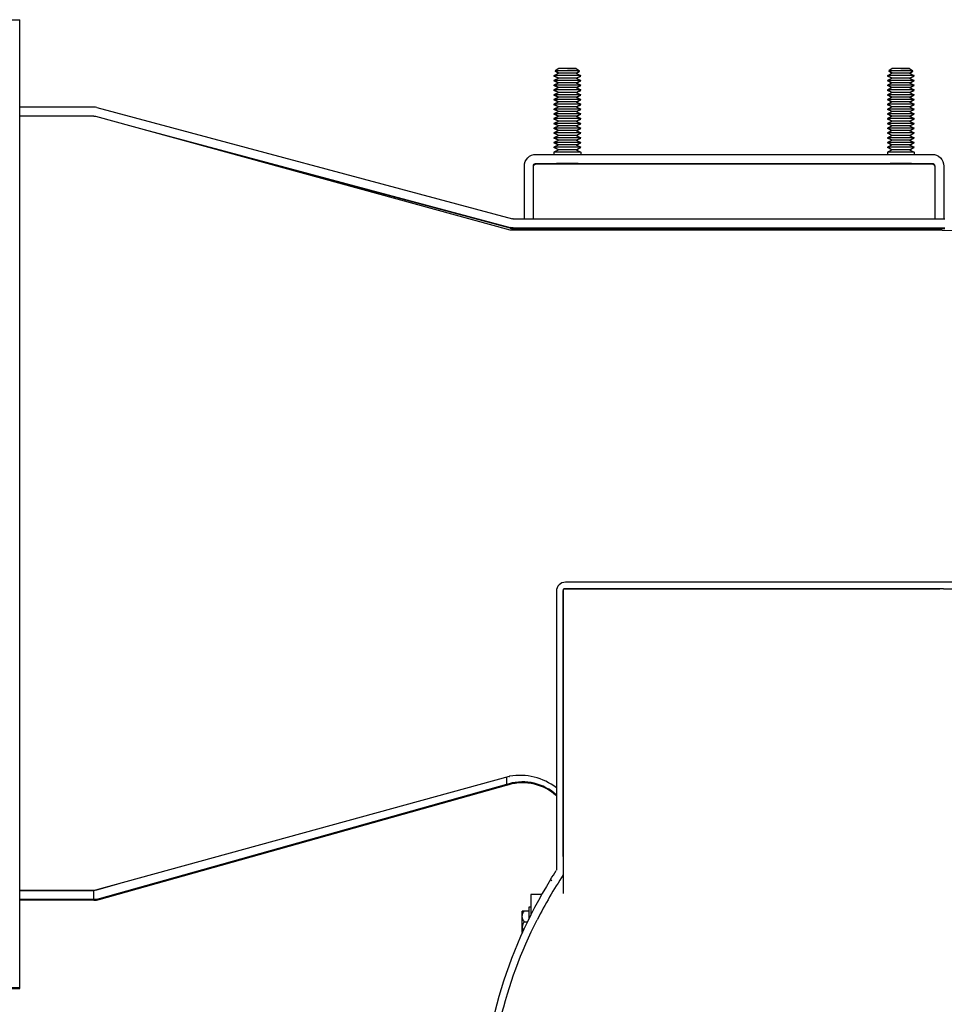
# Model space of a CAD drawing. Extents: x 1 to 669, y 0 to 417.
# Tile 284 of 297: x 581 to 592, y 257 to 269. Entities that reach past the tile are written whole.
import ezdxf

# ---------------------------------------------------------------- set-up
doc = ezdxf.new("R2010")
doc.units = 0
doc.header["$LTSCALE"] = 12
doc.header["$MEASUREMENT"] = 0
doc.layers.add('FGR-Removed', color=7, linetype='CONTINUOUS')
doc.layers.add('X', color=1, linetype='CONTINUOUS')

msp = doc.modelspace()

# ---------------------------------------------------------------- linework, layer by layer
at = {"layer": 'FGR-Removed', "color": 1}
for p, q in [((592.14076, 261.93195), (593.3903, 261.93195)), ((587.72053, 258.82945), (587.72053, 258.38772))]:
    msp.add_line(p, q, dxfattribs=at)
msp.add_arc((592.12503, 255.69153), 5.281, 146.514735, 153.055408, dxfattribs=at)
at = {"layer": 'X'}
for p, q in [((581.26819, 268.54545), (581.40269, 268.54545)), ((581.40269, 257.29545), (581.40269, 268.54545)), ((587.6682, 267.92258), (587.61219, 267.89482)), ((587.6682, 267.97809), (587.62691, 267.95034)), ((587.6682, 267.92258), (587.62691, 267.95034)), ((587.62994, 267.9483), (587.62691, 267.94627)), ((587.66472, 267.92085), (587.62691, 267.94627)), ((587.76819, 267.97886), (587.66879, 267.9781)), ((587.76819, 267.97886), (587.8676, 267.9781)), ((587.86819, 267.97809), (587.90947, 267.95034)), ((587.86819, 267.92258), (587.90947, 267.95034)), ((587.86819, 267.92258), (587.92419, 267.89482)), ((587.87167, 267.92085), (587.90947, 267.94627)), ((587.90645, 267.9483), (587.90947, 267.94627)), ((591.5432, 267.92258), (591.48719, 267.89482)), ((591.5432, 267.97809), (591.50191, 267.95034)), ((591.5432, 267.92258), (591.50191, 267.95034)), ((591.50494, 267.9483), (591.50191, 267.94627)), ((591.53972, 267.92085), (591.50191, 267.94627)), ((591.64319, 267.97886), (591.54379, 267.9781)), ((591.64319, 267.97886), (591.7426, 267.9781)), ((591.74319, 267.97809), (591.78447, 267.95034)), ((591.74319, 267.92258), (591.78447, 267.95034)), ((591.74319, 267.92258), (591.79919, 267.89482)), ((591.74667, 267.92085), (591.78447, 267.94627)), ((591.78145, 267.9483), (591.78447, 267.94627)), ((587.6682, 267.86707), (587.61219, 267.89482)), ((587.6163, 267.89279), (587.61219, 267.89076)), ((587.66409, 267.86503), (587.61219, 267.89076)), ((587.6682, 267.86707), (587.61219, 267.83931)), ((587.6682, 267.81155), (587.61219, 267.83931)), ((587.6163, 267.83728), (587.61219, 267.83524)), ((587.66409, 267.80952), (587.61219, 267.83524)), ((587.6682, 267.81155), (587.61219, 267.7838)), ((587.86819, 267.86707), (587.92419, 267.89482)), ((587.86819, 267.86707), (587.92419, 267.83931)), ((587.86819, 267.81155), (587.92419, 267.83931)), ((587.86819, 267.81155), (587.92419, 267.7838)), ((587.87229, 267.86503), (587.92419, 267.89076)), ((587.87229, 267.80952), (587.92419, 267.83524)), ((587.92009, 267.89279), (587.92419, 267.89076)), ((587.92009, 267.83728), (587.92419, 267.83524)), ((591.5432, 267.86707), (591.48719, 267.89482)), ((591.4913, 267.89279), (591.48719, 267.89076)), ((591.53909, 267.86503), (591.48719, 267.89076)), ((591.5432, 267.86707), (591.48719, 267.83931)), ((591.5432, 267.81155), (591.48719, 267.83931)), ((591.4913, 267.83728), (591.48719, 267.83524)), ((591.53909, 267.80952), (591.48719, 267.83524)), ((591.5432, 267.81155), (591.48719, 267.7838)), ((591.74319, 267.86707), (591.79919, 267.89482)), ((591.74319, 267.86707), (591.79919, 267.83931)), ((591.74319, 267.81155), (591.79919, 267.83931)), ((591.74319, 267.81155), (591.79919, 267.7838)), ((591.74729, 267.86503), (591.79919, 267.89076)), ((591.74729, 267.80952), (591.79919, 267.83524)), ((591.79509, 267.89279), (591.79919, 267.89076)), ((591.79509, 267.83728), (591.79919, 267.83524)), ((587.6682, 267.75604), (587.61219, 267.7838)), ((587.6163, 267.78176), (587.61219, 267.77973)), ((587.66409, 267.75401), (587.61219, 267.77973)), ((587.6682, 267.75604), (587.61219, 267.72829)), ((587.6682, 267.70053), (587.61219, 267.72829)), ((587.6163, 267.72625), (587.61219, 267.72422)), ((587.66409, 267.69849), (587.61219, 267.72422)), ((587.6682, 267.70053), (587.61219, 267.67277)), ((587.86819, 267.75604), (587.92419, 267.7838)), ((587.86819, 267.75604), (587.92419, 267.72829)), ((587.86819, 267.70053), (587.92419, 267.72829)), ((587.86819, 267.70053), (587.92419, 267.67277)), ((587.87229, 267.75401), (587.92419, 267.77973)), ((587.87229, 267.69849), (587.92419, 267.72422)), ((587.92009, 267.78176), (587.92419, 267.77973)), ((587.92009, 267.72625), (587.92419, 267.72422)), ((591.5432, 267.75604), (591.48719, 267.7838)), ((591.4913, 267.78176), (591.48719, 267.77973)), ((591.53909, 267.75401), (591.48719, 267.77973)), ((591.5432, 267.75604), (591.48719, 267.72829)), ((591.5432, 267.70053), (591.48719, 267.72829)), ((591.4913, 267.72625), (591.48719, 267.72422)), ((591.53909, 267.69849), (591.48719, 267.72422)), ((591.5432, 267.70053), (591.48719, 267.67277)), ((591.74319, 267.75604), (591.79919, 267.7838)), ((591.74319, 267.75604), (591.79919, 267.72829)), ((591.74319, 267.70053), (591.79919, 267.72829)), ((591.74319, 267.70053), (591.79919, 267.67277)), ((591.74729, 267.75401), (591.79919, 267.77973)), ((591.74729, 267.69849), (591.79919, 267.72422)), ((591.79509, 267.78176), (591.79919, 267.77973)), ((591.79509, 267.72625), (591.79919, 267.72422)), ((587.6682, 267.64502), (587.61219, 267.67277)), ((587.6163, 267.67074), (587.61219, 267.6687)), ((587.66409, 267.64298), (587.61219, 267.6687)), ((587.6682, 267.64502), (587.61219, 267.61726)), ((587.6682, 267.5895), (587.61219, 267.61726)), ((587.6163, 267.61523), (587.61219, 267.61319)), ((587.66409, 267.58747), (587.61219, 267.61319)), ((587.6682, 267.5895), (587.61219, 267.56175)), ((587.86819, 267.64502), (587.92419, 267.67277)), ((587.86819, 267.64502), (587.92419, 267.61726)), ((587.86819, 267.5895), (587.92419, 267.61726)), ((587.86819, 267.5895), (587.92419, 267.56175)), ((587.87229, 267.64298), (587.92419, 267.6687)), ((587.87229, 267.58747), (587.92419, 267.61319)), ((587.92009, 267.67074), (587.92419, 267.6687)), ((587.92009, 267.61523), (587.92419, 267.61319)), ((591.5432, 267.64502), (591.48719, 267.67277)), ((591.4913, 267.67074), (591.48719, 267.6687)), ((591.53909, 267.64298), (591.48719, 267.6687)), ((591.5432, 267.64502), (591.48719, 267.61726)), ((591.5432, 267.5895), (591.48719, 267.61726)), ((591.4913, 267.61523), (591.48719, 267.61319)), ((591.53909, 267.58747), (591.48719, 267.61319)), ((591.5432, 267.5895), (591.48719, 267.56175)), ((591.74319, 267.64502), (591.79919, 267.67277)), ((591.74319, 267.64502), (591.79919, 267.61726)), ((591.74319, 267.5895), (591.79919, 267.61726)), ((591.74319, 267.5895), (591.79919, 267.56175)), ((591.74729, 267.64298), (591.79919, 267.6687)), ((591.74729, 267.58747), (591.79919, 267.61319)), ((591.79509, 267.67074), (591.79919, 267.6687)), ((591.79509, 267.61523), (591.79919, 267.61319)), ((582.26408, 267.52963), (581.40269, 267.52963)), ((582.29924, 267.525), (587.12963, 266.23027)), ((587.6682, 267.53399), (587.61219, 267.56175)), ((587.6163, 267.55971), (587.61219, 267.55768)), ((587.66409, 267.53196), (587.61219, 267.55768)), ((587.6682, 267.53399), (587.61219, 267.50623)), ((587.6682, 267.47848), (587.61219, 267.50623)), ((587.6163, 267.5042), (587.61219, 267.50217)), ((587.66409, 267.47644), (587.61219, 267.50217)), ((587.6682, 267.47848), (587.61219, 267.45072)), ((587.86819, 267.53399), (587.92419, 267.56175)), ((587.86819, 267.53399), (587.92419, 267.50623)), ((587.86819, 267.47848), (587.92419, 267.50623)), ((587.86819, 267.47848), (587.92419, 267.45072)), ((587.87229, 267.53196), (587.92419, 267.55768)), ((587.87229, 267.47644), (587.92419, 267.50217)), ((587.92009, 267.55971), (587.92419, 267.55768)), ((587.92009, 267.5042), (587.92419, 267.50217)), ((591.5432, 267.53399), (591.48719, 267.56175)), ((591.4913, 267.55971), (591.48719, 267.55768)), ((591.53909, 267.53196), (591.48719, 267.55768)), ((591.5432, 267.53399), (591.48719, 267.50623)), ((591.5432, 267.47848), (591.48719, 267.50623)), ((591.4913, 267.5042), (591.48719, 267.50217)), ((591.53909, 267.47644), (591.48719, 267.50217)), ((591.5432, 267.47848), (591.48719, 267.45072)), ((591.74319, 267.53399), (591.79919, 267.56175)), ((591.74319, 267.53399), (591.79919, 267.50623)), ((591.74319, 267.47848), (591.79919, 267.50623)), ((591.74319, 267.47848), (591.79919, 267.45072)), ((591.74729, 267.53196), (591.79919, 267.55768)), ((591.74729, 267.47644), (591.79919, 267.50217)), ((591.79509, 267.55971), (591.79919, 267.55768)), ((591.79509, 267.5042), (591.79919, 267.50217)), ((582.26408, 267.42503), (581.40269, 267.42503)), ((582.26491, 267.42502), (581.40269, 267.42502)), ((582.28556, 267.42412), (587.09799, 266.10224)), ((587.6682, 267.42296), (587.61219, 267.45072)), ((587.6163, 267.44869), (587.61219, 267.44665)), ((587.66409, 267.42093), (587.61219, 267.44665)), ((587.6682, 267.42296), (587.61219, 267.39521)), ((587.6682, 267.36745), (587.61219, 267.39521)), ((587.6163, 267.39317), (587.61219, 267.39114)), ((587.66409, 267.36542), (587.61219, 267.39114)), ((587.6682, 267.36745), (587.61219, 267.3397)), ((587.86819, 267.42296), (587.92419, 267.45072)), ((587.86819, 267.42296), (587.92419, 267.39521)), ((587.86819, 267.36745), (587.92419, 267.39521)), ((587.86819, 267.36745), (587.92419, 267.3397)), ((587.87229, 267.42093), (587.92419, 267.44665)), ((587.87229, 267.36542), (587.92419, 267.39114)), ((587.92009, 267.44869), (587.92419, 267.44665)), ((587.92009, 267.39317), (587.92419, 267.39114)), ((591.5432, 267.42296), (591.48719, 267.45072)), ((591.4913, 267.44869), (591.48719, 267.44665)), ((591.53909, 267.42093), (591.48719, 267.44665)), ((591.5432, 267.42296), (591.48719, 267.39521)), ((591.5432, 267.36745), (591.48719, 267.39521)), ((591.4913, 267.39317), (591.48719, 267.39114)), ((591.53909, 267.36542), (591.48719, 267.39114)), ((591.5432, 267.36745), (591.48719, 267.3397)), ((591.74319, 267.42296), (591.79919, 267.45072)), ((591.74319, 267.42296), (591.79919, 267.39521)), ((591.74319, 267.36745), (591.79919, 267.39521)), ((591.74319, 267.36745), (591.79919, 267.3397)), ((591.74729, 267.42093), (591.79919, 267.44665)), ((591.74729, 267.36542), (591.79919, 267.39114)), ((591.79509, 267.44869), (591.79919, 267.44665)), ((591.79509, 267.39317), (591.79919, 267.39114)), ((582.84998, 267.26909), (587.10256, 266.12924)), ((587.6682, 267.31194), (587.61219, 267.33969)), ((587.6163, 267.33766), (587.61219, 267.33563)), ((587.66409, 267.3099), (587.61219, 267.33563)), ((587.6682, 267.31194), (587.61219, 267.28418)), ((587.6682, 267.25643), (587.61219, 267.28418)), ((587.6163, 267.28215), (587.61219, 267.28011)), ((587.66409, 267.25439), (587.61219, 267.28011)), ((587.6682, 267.25643), (587.61219, 267.22867)), ((587.86819, 267.31194), (587.92419, 267.33969)), ((587.86819, 267.31194), (587.92419, 267.28418)), ((587.86819, 267.25643), (587.92419, 267.28418)), ((587.86819, 267.25643), (587.92419, 267.22867)), ((587.87229, 267.3099), (587.92419, 267.33563)), ((587.87229, 267.25439), (587.92419, 267.28011)), ((587.92009, 267.33766), (587.92419, 267.33563)), ((587.92009, 267.28215), (587.92419, 267.28011)), ((591.5432, 267.31194), (591.48719, 267.33969)), ((591.4913, 267.33766), (591.48719, 267.33563)), ((591.53909, 267.3099), (591.48719, 267.33563)), ((591.5432, 267.31194), (591.48719, 267.28418)), ((591.5432, 267.25643), (591.48719, 267.28418)), ((591.4913, 267.28215), (591.48719, 267.28011)), ((591.53909, 267.25439), (591.48719, 267.28011)), ((591.5432, 267.25643), (591.48719, 267.22867)), ((591.74319, 267.31194), (591.79919, 267.33969)), ((591.74319, 267.31194), (591.79919, 267.28418)), ((591.74319, 267.25643), (591.79919, 267.28418)), ((591.74319, 267.25643), (591.79919, 267.22867)), ((591.74729, 267.3099), (591.79919, 267.33563)), ((591.74729, 267.25439), (591.79919, 267.28011)), ((591.79509, 267.33766), (591.79919, 267.33563)), ((591.79509, 267.28215), (591.79919, 267.28011)), ((587.6682, 267.20091), (587.61219, 267.22867)), ((587.6163, 267.22664), (587.61219, 267.2246)), ((587.66409, 267.19888), (587.61219, 267.2246)), ((587.6682, 267.20091), (587.61219, 267.17316)), ((587.6682, 267.1454), (587.61219, 267.17316)), ((587.6163, 267.17112), (587.61219, 267.16909)), ((587.66409, 267.14337), (587.61219, 267.16909)), ((587.6682, 267.1454), (587.61219, 267.11764)), ((587.86819, 267.20091), (587.92419, 267.22867)), ((587.86819, 267.20091), (587.92419, 267.17316)), ((587.86819, 267.1454), (587.92419, 267.17316)), ((587.86819, 267.1454), (587.92419, 267.11764)), ((587.87229, 267.19888), (587.92419, 267.2246)), ((587.87229, 267.14337), (587.92419, 267.16909)), ((587.92009, 267.22664), (587.92419, 267.2246)), ((587.92009, 267.17112), (587.92419, 267.16909)), ((591.5432, 267.20091), (591.48719, 267.22867)), ((591.4913, 267.22664), (591.48719, 267.2246)), ((591.53909, 267.19888), (591.48719, 267.2246)), ((591.5432, 267.20091), (591.48719, 267.17316)), ((591.5432, 267.1454), (591.48719, 267.17316)), ((591.4913, 267.17112), (591.48719, 267.16909)), ((591.53909, 267.14337), (591.48719, 267.16909)), ((591.5432, 267.1454), (591.48719, 267.11764)), ((591.74319, 267.20091), (591.79919, 267.22867)), ((591.74319, 267.20091), (591.79919, 267.17316)), ((591.74319, 267.1454), (591.79919, 267.17316)), ((591.74319, 267.1454), (591.79919, 267.11764)), ((591.74729, 267.19888), (591.79919, 267.2246)), ((591.74729, 267.14337), (591.79919, 267.16909)), ((591.79509, 267.22664), (591.79919, 267.2246)), ((591.79509, 267.17112), (591.79919, 267.16909)), ((587.6682, 267.08989), (587.61219, 267.11764)), ((587.6163, 267.11561), (587.61219, 267.11358)), ((587.66409, 267.08785), (587.61219, 267.11358)), ((587.6682, 267.08989), (587.61219, 267.06213)), ((587.6682, 267.03437), (587.61219, 267.06213)), ((587.6163, 267.0601), (587.61219, 267.05806)), ((587.66409, 267.03234), (587.61219, 267.05806)), ((587.6682, 267.03437), (587.61219, 267.00662)), ((587.61219, 267.00662), (587.61219, 266.98027)), ((587.86819, 267.08989), (587.92419, 267.11764)), ((587.86819, 267.08989), (587.92419, 267.06213)), ((587.86819, 267.03437), (587.92419, 267.06213)), ((587.86819, 267.03437), (587.92419, 267.00662)), ((587.87229, 267.08785), (587.92419, 267.11358)), ((587.87229, 267.03234), (587.92419, 267.05806)), ((587.92009, 267.11561), (587.92419, 267.11358)), ((587.92009, 267.0601), (587.92419, 267.05806)), ((587.92419, 267.00662), (587.92419, 266.98027)), ((591.5432, 267.08989), (591.48719, 267.11764)), ((591.4913, 267.11561), (591.48719, 267.11358)), ((591.53909, 267.08785), (591.48719, 267.11358)), ((591.5432, 267.08989), (591.48719, 267.06213)), ((591.5432, 267.03437), (591.48719, 267.06213)), ((591.4913, 267.0601), (591.48719, 267.05806)), ((591.53909, 267.03234), (591.48719, 267.05806)), ((591.5432, 267.03437), (591.48719, 267.00662)), ((591.48719, 267.00662), (591.48719, 266.98027)), ((591.74319, 267.08989), (591.79919, 267.11764)), ((591.74319, 267.08989), (591.79919, 267.06213)), ((591.74319, 267.03437), (591.79919, 267.06213)), ((591.74319, 267.03437), (591.79919, 267.00662)), ((591.74729, 267.08785), (591.79919, 267.11358)), ((591.74729, 267.03234), (591.79919, 267.05806)), ((591.79509, 267.11561), (591.79919, 267.11358)), ((591.79509, 267.0601), (591.79919, 267.05806)), ((591.79919, 267.00662), (591.79919, 266.98027)), ((587.10256, 266.12235), (583.96913, 266.96168)), ((587.40404, 266.98027), (592.00734, 266.98027)), ((587.26819, 266.23027), (587.26819, 266.84442)), ((587.37279, 266.23027), (587.37279, 266.84442)), ((587.40404, 266.87567), (592.00734, 266.87567)), ((587.40404, 266.86879), (592.00734, 266.86879)), ((592.03859, 266.84442), (592.03859, 266.23027)), ((592.14319, 266.84442), (592.14319, 266.23027)), ((587.13769, 266.22921), (592.15359, 266.22921)), ((587.26819, 266.23027), (587.26819, 266.22921)), ((587.26819, 266.23027), (587.37279, 266.23027)), ((587.37279, 266.23027), (587.37279, 266.22921)), ((592.03859, 266.23027), (592.14319, 266.23027)), ((592.03859, 266.23027), (592.03859, 266.22921)), ((592.14319, 266.23027), (592.14319, 266.22921)), ((592.12503, 266.09853), (587.10453, 266.09853)), ((587.13769, 266.12461), (592.15359, 266.12461)), ((587.13769, 266.11773), (592.15359, 266.11773)), ((597.78583, 262.00665), (587.74523, 262.00665)), ((587.64053, 261.90195), (587.64053, 258.66016)), ((587.71523, 261.90195), (587.71523, 258.81867)), ((587.72053, 261.92665), (587.72053, 258.82945)), ((592.09504, 261.92665), (587.72053, 261.92665)), ((592.14076, 261.93195), (587.74523, 261.93195)), ((587.09048, 259.74701), (582.2855, 258.42592)), ((587.06078, 259.73884), (587.06078, 259.65623)), ((587.09704, 259.75075), (587.09704, 259.75074)), ((587.06078, 259.65623), (582.3254, 258.32691)), ((582.3254, 258.31918), (587.06078, 259.64934)), ((587.08957, 259.66431), (587.06078, 259.65623)), ((587.06078, 259.64934), (587.08957, 259.65742)), ((587.57205, 258.55055), (587.58812, 258.54063)), ((587.57205, 258.55055), (587.58812, 258.54063)), ((581.40269, 258.42503), (582.26485, 258.42502)), ((581.40269, 258.42493), (582.26485, 258.42493)), ((582.26333, 258.42296), (581.40269, 258.42296)), ((582.26333, 258.31836), (582.26333, 258.42296)), ((582.26485, 258.42493), (582.26485, 258.42502)), ((582.55622, 258.50035), (582.29712, 258.42762)), ((582.26333, 258.31836), (581.40269, 258.31836)), ((582.26333, 258.31063), (581.40269, 258.31063)), ((587.34174, 258.37663), (587.34174, 258.13846)), ((587.46904, 258.37663), (587.34174, 258.37663)), ((587.32324, 258.1013), (587.32324, 258.23457)), ((587.32324, 258.23457), (587.34174, 258.23457)), ((587.24424, 258.12316), (587.24424, 258.18264)), ((587.24424, 257.99816), (587.24424, 258.12316)), ((587.27123, 258.18563), (587.32324, 258.18563)), ((587.24424, 257.93855), (587.24424, 257.99816)), ((587.27123, 258.06069), (587.30343, 258.06069)), ((587.24424, 257.9385), (587.24424, 257.93855)), ((587.24424, 257.93656), (587.24424, 257.9385)), ((587.24424, 257.93651), (587.24424, 257.93656)), ((581.26819, 257.29545), (581.40269, 257.29545)), ((581.26819, 257.28606), (581.40269, 257.28606)), ((581.40269, 257.28606), (581.40269, 257.29545))]:
    msp.add_line(p, q, dxfattribs=at)
for centre, major_axis, ratio, start_param, end_param in [((587.76819, 267.95034), (-0.14128, 0), 0.00083443, -1.57079633, 0.00124112), ((587.76819, 267.94627), (-0.14128, 0), 0.00083443, -0.29247667, 0.00124112), ((587.76819, 267.97809), (-0.1, 0), 0.00083443, -1.57079633, -0.00124112), ((587.76819, 267.92258), (-0.1, 0), 0.00083443, -1.57079633, -0.00168363), ((587.76819, 267.97809), (0.1, 0), 0.00083443, 0.00124112, 1.57079633), ((587.76819, 267.95034), (0.14128, 0), 0.00083443, -0.00124112, 1.57079633), ((587.76819, 267.92258), (0.1, 0), 0.00083443, 0.00168363, 1.57079633), ((587.76819, 267.94627), (0.14128, 0), 0.00083443, -0.00124112, 0.29247667), ((591.64319, 267.95034), (-0.14128, 0), 0.00083443, -1.57079633, 0.00124112), ((591.64319, 267.94627), (-0.14128, 0), 0.00083443, -0.29247667, 0.00124112), ((591.64319, 267.97809), (-0.1, 0), 0.00083443, -1.57079633, -0.00124112), ((591.64319, 267.92258), (-0.1, 0), 0.00083443, -1.57079633, -0.00168363), ((591.64319, 267.97809), (0.1, 0), 0.00083443, 0.00124112, 1.57079633), ((591.64319, 267.95034), (0.14128, 0), 0.00083443, -0.00124112, 1.57079633), ((591.64319, 267.92258), (0.1, 0), 0.00083443, 0.00168363, 1.57079633), ((591.64319, 267.94627), (0.14128, 0), 0.00083443, -0.00124112, 0.29247667), ((587.76819, 267.89482), (-0.156, 0), 0.00083443, -1.57079633, 0.00168363), ((587.76819, 267.83931), (-0.156, 0), 0.00083443, -1.57079633, 0.00168363), ((587.76819, 267.89076), (-0.156, 0), 0.00083443, -0.32414271, 0.00168363), ((587.76819, 267.83524), (-0.156, 0), 0.00083443, -0.32414271, 0.00168363), ((587.76819, 267.86707), (-0.1, 0), 0.00083443, -1.57079633, -0.00168363), ((587.76819, 267.81155), (-0.1, 0), 0.00083443, -1.57079633, -0.00168363), ((587.76819, 267.89482), (0.156, 0), 0.00083443, -0.00168363, 1.57079633), ((587.76819, 267.86707), (0.1, 0), 0.00083443, 0.00168363, 1.57079633), ((587.76819, 267.83931), (0.156, 0), 0.00083443, -0.00168363, 1.57079633), ((587.76819, 267.81155), (0.1, 0), 0.00083443, 0.00168363, 1.57079633), ((587.76819, 267.89076), (0.156, 0), 0.00083443, -0.00168363, 0.32414271), ((587.76819, 267.83524), (0.156, 0), 0.00083443, -0.00168363, 0.32414271), ((591.64319, 267.89482), (-0.156, 0), 0.00083443, -1.57079633, 0.00168363), ((591.64319, 267.83931), (-0.156, 0), 0.00083443, -1.57079633, 0.00168363), ((591.64319, 267.89076), (-0.156, 0), 0.00083443, -0.32414271, 0.00168363), ((591.64319, 267.83524), (-0.156, 0), 0.00083443, -0.32414271, 0.00168363), ((591.64319, 267.86707), (-0.1, 0), 0.00083443, -1.57079633, -0.00168363), ((591.64319, 267.81155), (-0.1, 0), 0.00083443, -1.57079633, -0.00168363), ((591.64319, 267.89482), (0.156, 0), 0.00083443, -0.00168363, 1.57079633), ((591.64319, 267.86707), (0.1, 0), 0.00083443, 0.00168363, 1.57079633), ((591.64319, 267.83931), (0.156, 0), 0.00083443, -0.00168363, 1.57079633), ((591.64319, 267.81155), (0.1, 0), 0.00083443, 0.00168363, 1.57079633), ((591.64319, 267.89076), (0.156, 0), 0.00083443, -0.00168363, 0.32414271), ((591.64319, 267.83524), (0.156, 0), 0.00083443, -0.00168363, 0.32414271), ((587.76819, 267.7838), (-0.156, 0), 0.00083443, -1.57079633, 0.00168363), ((587.76819, 267.72829), (-0.156, 0), 0.00083443, -1.57079633, 0.00168363), ((587.76819, 267.77973), (-0.156, 0), 0.00083443, -0.32414271, 0.00168363), ((587.76819, 267.72422), (-0.156, 0), 0.00083443, -0.32414271, 0.00168363), ((587.76819, 267.75604), (-0.1, 0), 0.00083443, -1.57079633, -0.00168363), ((587.76819, 267.70053), (-0.1, 0), 0.00083443, -1.57079633, -0.00168363), ((587.76819, 267.7838), (0.156, 0), 0.00083443, -0.00168363, 1.57079633), ((587.76819, 267.75604), (0.1, 0), 0.00083443, 0.00168363, 1.57079633), ((587.76819, 267.72829), (0.156, 0), 0.00083443, -0.00168363, 1.57079633), ((587.76819, 267.70053), (0.1, 0), 0.00083443, 0.00168363, 1.57079633), ((587.76819, 267.77973), (0.156, 0), 0.00083443, -0.00168363, 0.32414271), ((587.76819, 267.72422), (0.156, 0), 0.00083443, -0.00168363, 0.32414271), ((591.64319, 267.7838), (-0.156, 0), 0.00083443, -1.57079633, 0.00168363), ((591.64319, 267.72829), (-0.156, 0), 0.00083443, -1.57079633, 0.00168363), ((591.64319, 267.77973), (-0.156, 0), 0.00083443, -0.32414271, 0.00168363), ((591.64319, 267.72422), (-0.156, 0), 0.00083443, -0.32414271, 0.00168363), ((591.64319, 267.75604), (-0.1, 0), 0.00083443, -1.57079633, -0.00168363), ((591.64319, 267.70053), (-0.1, 0), 0.00083443, -1.57079633, -0.00168363), ((591.64319, 267.7838), (0.156, 0), 0.00083443, -0.00168363, 1.57079633), ((591.64319, 267.75604), (0.1, 0), 0.00083443, 0.00168363, 1.57079633), ((591.64319, 267.72829), (0.156, 0), 0.00083443, -0.00168363, 1.57079633), ((591.64319, 267.70053), (0.1, 0), 0.00083443, 0.00168363, 1.57079633), ((591.64319, 267.77973), (0.156, 0), 0.00083443, -0.00168363, 0.32414271), ((591.64319, 267.72422), (0.156, 0), 0.00083443, -0.00168363, 0.32414271), ((587.76819, 267.67277), (-0.156, 0), 0.00083443, -1.57079633, 0.00168363), ((587.76819, 267.61726), (-0.156, 0), 0.00083443, -1.57079633, 0.00168363), ((587.76819, 267.6687), (-0.156, 0), 0.00083443, -0.32414271, 0.00168363), ((587.76819, 267.61319), (-0.156, 0), 0.00083443, -0.32414271, 0.00168363), ((587.76819, 267.64502), (-0.1, 0), 0.00083443, -1.57079633, -0.00168363), ((587.76819, 267.5895), (-0.1, 0), 0.00083443, -1.57079633, -0.00168363), ((587.76819, 267.67277), (0.156, 0), 0.00083443, -0.00168363, 1.57079633), ((587.76819, 267.64502), (0.1, 0), 0.00083443, 0.00168363, 1.57079633), ((587.76819, 267.61726), (0.156, 0), 0.00083443, -0.00168363, 1.57079633), ((587.76819, 267.5895), (0.1, 0), 0.00083443, 0.00168363, 1.57079633), ((587.76819, 267.6687), (0.156, 0), 0.00083443, -0.00168363, 0.32414271), ((587.76819, 267.61319), (0.156, 0), 0.00083443, -0.00168363, 0.32414271), ((591.64319, 267.67277), (-0.156, 0), 0.00083443, -1.57079633, 0.00168363), ((591.64319, 267.61726), (-0.156, 0), 0.00083443, -1.57079633, 0.00168363), ((591.64319, 267.6687), (-0.156, 0), 0.00083443, -0.32414271, 0.00168363), ((591.64319, 267.61319), (-0.156, 0), 0.00083443, -0.32414271, 0.00168363), ((591.64319, 267.64502), (-0.1, 0), 0.00083443, -1.57079633, -0.00168363), ((591.64319, 267.5895), (-0.1, 0), 0.00083443, -1.57079633, -0.00168363), ((591.64319, 267.67277), (0.156, 0), 0.00083443, -0.00168363, 1.57079633), ((591.64319, 267.64502), (0.1, 0), 0.00083443, 0.00168363, 1.57079633), ((591.64319, 267.61726), (0.156, 0), 0.00083443, -0.00168363, 1.57079633), ((591.64319, 267.5895), (0.1, 0), 0.00083443, 0.00168363, 1.57079633), ((591.64319, 267.6687), (0.156, 0), 0.00083443, -0.00168363, 0.32414271), ((591.64319, 267.61319), (0.156, 0), 0.00083443, -0.00168363, 0.32414271), ((582.26819, 267.42502), (-0.11819, 0.01556), 0.87522595, -1.72006243, -1.42145779), ((587.76819, 267.56175), (-0.156, 0), 0.00083443, -1.57079633, 0.00168363), ((587.76819, 267.50623), (-0.156, 0), 0.00083443, -1.57079633, 0.00168363), ((587.76819, 267.55768), (-0.156, 0), 0.00083443, -0.32414271, 0.00168363), ((587.76819, 267.50217), (-0.156, 0), 0.00083443, -0.32414271, 0.00168363), ((587.76819, 267.53399), (-0.1, 0), 0.00083443, -1.57079633, -0.00168363), ((587.76819, 267.47848), (-0.1, 0), 0.00083443, -1.57079633, -0.00168363), ((587.76819, 267.56175), (0.156, 0), 0.00083443, -0.00168363, 1.57079633), ((587.76819, 267.53399), (0.1, 0), 0.00083443, 0.00168363, 1.57079633), ((587.76819, 267.50623), (0.156, 0), 0.00083443, -0.00168363, 1.57079633), ((587.76819, 267.47848), (0.1, 0), 0.00083443, 0.00168363, 1.57079633), ((587.76819, 267.55768), (0.156, 0), 0.00083443, -0.00168363, 0.32414271), ((587.76819, 267.50217), (0.156, 0), 0.00083443, -0.00168363, 0.32414271), ((591.64319, 267.56175), (-0.156, 0), 0.00083443, -1.57079633, 0.00168363), ((591.64319, 267.50623), (-0.156, 0), 0.00083443, -1.57079633, 0.00168363), ((591.64319, 267.55768), (-0.156, 0), 0.00083443, -0.32414271, 0.00168363), ((591.64319, 267.50217), (-0.156, 0), 0.00083443, -0.32414271, 0.00168363), ((591.64319, 267.53399), (-0.1, 0), 0.00083443, -1.57079633, -0.00168363), ((591.64319, 267.47848), (-0.1, 0), 0.00083443, -1.57079633, -0.00168363), ((591.64319, 267.56175), (0.156, 0), 0.00083443, -0.00168363, 1.57079633), ((591.64319, 267.53399), (0.1, 0), 0.00083443, 0.00168363, 1.57079633), ((591.64319, 267.50623), (0.156, 0), 0.00083443, -0.00168363, 1.57079633), ((591.64319, 267.47848), (0.1, 0), 0.00083443, 0.00168363, 1.57079633), ((591.64319, 267.55768), (0.156, 0), 0.00083443, -0.00168363, 0.32414271), ((591.64319, 267.50217), (0.156, 0), 0.00083443, -0.00168363, 0.32414271), ((587.76819, 267.45072), (-0.156, 0), 0.00083443, -1.57079633, 0.00168363), ((587.76819, 267.39521), (-0.156, 0), 0.00083443, -1.57079633, 0.00168363), ((587.76819, 267.44665), (-0.156, 0), 0.00083443, -0.32414271, 0.00168363), ((587.76819, 267.39114), (-0.156, 0), 0.00083443, -0.32414271, 0.00168363), ((587.76819, 267.42296), (-0.1, 0), 0.00083443, -1.57079633, -0.00168363), ((587.76819, 267.36745), (-0.1, 0), 0.00083443, -1.57079633, -0.00168363), ((587.76819, 267.45072), (0.156, 0), 0.00083443, -0.00168363, 1.57079633), ((587.76819, 267.42296), (0.1, 0), 0.00083443, 0.00168363, 1.57079633), ((587.76819, 267.39521), (0.156, 0), 0.00083443, -0.00168363, 1.57079633), ((587.76819, 267.36745), (0.1, 0), 0.00083443, 0.00168363, 1.57079633), ((587.76819, 267.44665), (0.156, 0), 0.00083443, -0.00168363, 0.32414271), ((587.76819, 267.39114), (0.156, 0), 0.00083443, -0.00168363, 0.32414271), ((591.64319, 267.45072), (-0.156, 0), 0.00083443, -1.57079633, 0.00168363), ((591.64319, 267.39521), (-0.156, 0), 0.00083443, -1.57079633, 0.00168363), ((591.64319, 267.44665), (-0.156, 0), 0.00083443, -0.32414271, 0.00168363), ((591.64319, 267.39114), (-0.156, 0), 0.00083443, -0.32414271, 0.00168363), ((591.64319, 267.42296), (-0.1, 0), 0.00083443, -1.57079633, -0.00168363), ((591.64319, 267.36745), (-0.1, 0), 0.00083443, -1.57079633, -0.00168363), ((591.64319, 267.45072), (0.156, 0), 0.00083443, -0.00168363, 1.57079633), ((591.64319, 267.42296), (0.1, 0), 0.00083443, 0.00168363, 1.57079633), ((591.64319, 267.39521), (0.156, 0), 0.00083443, -0.00168363, 1.57079633), ((591.64319, 267.36745), (0.1, 0), 0.00083443, 0.00168363, 1.57079633), ((591.64319, 267.44665), (0.156, 0), 0.00083443, -0.00168363, 0.32414271), ((591.64319, 267.39114), (0.156, 0), 0.00083443, -0.00168363, 0.32414271), ((587.76819, 267.33969), (-0.156, 0), 0.00083443, -1.57079633, 0.00168363), ((587.76819, 267.28418), (-0.156, 0), 0.00083443, -1.57079633, 0.00168363), ((587.76819, 267.33563), (-0.156, 0), 0.00083443, -0.32414271, 0.00168363), ((587.76819, 267.28011), (-0.156, 0), 0.00083443, -0.32414271, 0.00168363), ((587.76819, 267.31194), (-0.1, 0), 0.00083443, -1.57079633, -0.00168363), ((587.76819, 267.25643), (-0.1, 0), 0.00083443, -1.57079633, -0.00168363), ((587.76819, 267.33969), (0.156, 0), 0.00083443, -0.00168363, 1.57079633), ((587.76819, 267.31194), (0.1, 0), 0.00083443, 0.00168363, 1.57079633), ((587.76819, 267.28418), (0.156, 0), 0.00083443, -0.00168363, 1.57079633), ((587.76819, 267.25643), (0.1, 0), 0.00083443, 0.00168363, 1.57079633), ((587.76819, 267.33563), (0.156, 0), 0.00083443, -0.00168363, 0.32414271), ((587.76819, 267.28011), (0.156, 0), 0.00083443, -0.00168363, 0.32414271), ((591.64319, 267.33969), (-0.156, 0), 0.00083443, -1.57079633, 0.00168363), ((591.64319, 267.28418), (-0.156, 0), 0.00083443, -1.57079633, 0.00168363), ((591.64319, 267.33563), (-0.156, 0), 0.00083443, -0.32414271, 0.00168363), ((591.64319, 267.28011), (-0.156, 0), 0.00083443, -0.32414271, 0.00168363), ((591.64319, 267.31194), (-0.1, 0), 0.00083443, -1.57079633, -0.00168363), ((591.64319, 267.25643), (-0.1, 0), 0.00083443, -1.57079633, -0.00168363), ((591.64319, 267.33969), (0.156, 0), 0.00083443, -0.00168363, 1.57079633), ((591.64319, 267.31194), (0.1, 0), 0.00083443, 0.00168363, 1.57079633), ((591.64319, 267.28418), (0.156, 0), 0.00083443, -0.00168363, 1.57079633), ((591.64319, 267.25643), (0.1, 0), 0.00083443, 0.00168363, 1.57079633), ((591.64319, 267.33563), (0.156, 0), 0.00083443, -0.00168363, 0.32414271), ((591.64319, 267.28011), (0.156, 0), 0.00083443, -0.00168363, 0.32414271), ((587.76819, 267.22867), (-0.156, 0), 0.00083443, -1.57079633, 0.00168363), ((587.76819, 267.17316), (-0.156, 0), 0.00083443, -1.57079633, 0.00168363), ((587.76819, 267.2246), (-0.156, 0), 0.00083443, -0.32414271, 0.00168363), ((587.76819, 267.16909), (-0.156, 0), 0.00083443, -0.32414271, 0.00168363), ((587.76819, 267.20091), (-0.1, 0), 0.00083443, -1.57079633, -0.00168363), ((587.76819, 267.1454), (-0.1, 0), 0.00083443, -1.57079633, -0.00168363), ((587.76819, 267.22867), (0.156, 0), 0.00083443, -0.00168363, 1.57079633), ((587.76819, 267.20091), (0.1, 0), 0.00083443, 0.00168363, 1.57079633), ((587.76819, 267.17316), (0.156, 0), 0.00083443, -0.00168363, 1.57079633), ((587.76819, 267.1454), (0.1, 0), 0.00083443, 0.00168363, 1.57079633), ((587.76819, 267.2246), (0.156, 0), 0.00083443, -0.00168363, 0.32414271), ((587.76819, 267.16909), (0.156, 0), 0.00083443, -0.00168363, 0.32414271), ((591.64319, 267.22867), (-0.156, 0), 0.00083443, -1.57079633, 0.00168363), ((591.64319, 267.17316), (-0.156, 0), 0.00083443, -1.57079633, 0.00168363), ((591.64319, 267.2246), (-0.156, 0), 0.00083443, -0.32414271, 0.00168363), ((591.64319, 267.16909), (-0.156, 0), 0.00083443, -0.32414271, 0.00168363), ((591.64319, 267.20091), (-0.1, 0), 0.00083443, -1.57079633, -0.00168363), ((591.64319, 267.1454), (-0.1, 0), 0.00083443, -1.57079633, -0.00168363), ((591.64319, 267.22867), (0.156, 0), 0.00083443, -0.00168363, 1.57079633), ((591.64319, 267.20091), (0.1, 0), 0.00083443, 0.00168363, 1.57079633), ((591.64319, 267.17316), (0.156, 0), 0.00083443, -0.00168363, 1.57079633), ((591.64319, 267.1454), (0.1, 0), 0.00083443, 0.00168363, 1.57079633), ((591.64319, 267.2246), (0.156, 0), 0.00083443, -0.00168363, 0.32414271), ((591.64319, 267.16909), (0.156, 0), 0.00083443, -0.00168363, 0.32414271), ((587.76819, 267.11764), (-0.156, 0), 0.00083443, -1.57079633, 0.00168363), ((587.76819, 267.06213), (-0.156, 0), 0.00083443, -1.57079633, 0.00168363), ((587.76819, 267.11358), (-0.156, 0), 0.00083443, -0.32414271, 0.00168363), ((587.76819, 267.05806), (-0.156, 0), 0.00083443, -0.32414271, 0.00168363), ((587.76819, 267.00662), (-0.156, 0), 0.00083443, -1.57079633, 0), ((587.76819, 267.08989), (-0.1, 0), 0.00083443, -1.57079633, -0.00168363), ((587.76819, 267.03437), (-0.1, 0), 0.00083443, -1.57079633, -0.00168363), ((587.76819, 267.11764), (0.156, 0), 0.00083443, -0.00168363, 1.57079633), ((587.76819, 267.08989), (0.1, 0), 0.00083443, 0.00168363, 1.57079633), ((587.76819, 267.06213), (0.156, 0), 0.00083443, -0.00168363, 1.57079633), ((587.76819, 267.03437), (0.1, 0), 0.00083443, 0.00168363, 1.57079633), ((587.76819, 267.00662), (0.156, 0), 0.00083443, 0, 1.57079633), ((587.76819, 267.11358), (0.156, 0), 0.00083443, -0.00168363, 0.32414271), ((587.76819, 267.05806), (0.156, 0), 0.00083443, -0.00168363, 0.32414271), ((591.64319, 267.11764), (-0.156, 0), 0.00083443, -1.57079633, 0.00168363), ((591.64319, 267.06213), (-0.156, 0), 0.00083443, -1.57079633, 0.00168363), ((591.64319, 267.11358), (-0.156, 0), 0.00083443, -0.32414271, 0.00168363), ((591.64319, 267.05806), (-0.156, 0), 0.00083443, -0.32414271, 0.00168363), ((591.64319, 267.00662), (-0.156, 0), 0.00083443, -1.57079633, 0), ((591.64319, 267.08989), (-0.1, 0), 0.00083443, -1.57079633, -0.00168363), ((591.64319, 267.03437), (-0.1, 0), 0.00083443, -1.57079633, -0.00168363), ((591.64319, 267.11764), (0.156, 0), 0.00083443, -0.00168363, 1.57079633), ((591.64319, 267.08989), (0.1, 0), 0.00083443, 0.00168363, 1.57079633), ((591.64319, 267.06213), (0.156, 0), 0.00083443, -0.00168363, 1.57079633), ((591.64319, 267.03437), (0.1, 0), 0.00083443, 0.00168363, 1.57079633), ((591.64319, 267.00662), (0.156, 0), 0.00083443, 0, 1.57079633), ((591.64319, 267.11358), (0.156, 0), 0.00083443, -0.00168363, 0.32414271), ((591.64319, 267.05806), (0.156, 0), 0.00083443, -0.00168363, 0.32414271), ((587.76819, 266.87426), (0.125, 0), 0.00083443, -4.71238898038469, 1.570796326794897), ((587.76819, 266.87019), (0.125, 0), 0.00083443, -4.71238898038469, 1.570796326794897), ((591.64319, 266.87426), (0.125, 0), 0.00083443, -4.71238898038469, 1.570796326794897), ((591.64319, 266.87019), (0.125, 0), 0.00083443, -4.71238898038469, 1.570796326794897), ((587.13358, 266.22224), (-0.11808, 0.01554), 0.87522783, 1.42145717, 1.72006193), ((587.74523, 261.90195), (-0.1047, 0), 0.99999965, -1.57079633, 0), ((587.74523, 261.90195), (-0.03, 0), 0.99999965, -1.57079633, 0), ((587.74523, 261.89236), (-0.03, 0), 0.99999965, -0.60353697, 0), ((587.24718, 259.10302), (-0.583, 0), 0.99999965, -2.31135261, -1.29703777), ((587.2188, 259.07441), (-0.68721, 0), 0.99999965, -2.23151469, -1.39266809), ((587.2188, 259.07441), (-0.68721, 0), 0.99999965, -2.3892602, -2.37804102), ((587.24718, 259.10302), (-0.583, 0), 0.99999965, -2.51822956, -2.50282126), ((592.15359, 255.71961), (-5.3856, 0), 0.99999965, -0.55347881, 0), ((582.26333, 258.54023), (-0.16267, -0.16204), 0.9999113, 0.78738266, 1.06114121), ((587.35424, 258.06059), (-0.1643, 0), 0.99999965, -0.86451743, -0.83727669), ((587.35424, 257.99816), (-0.11, 0), 0.86644232, -0.71561258, 0), ((587.35424, 257.99816), (-0.11, 0), 0.86644232, 0, 0.44315129), ((587.35424, 258.06059), (0.1643, 0), 0.99999965, -2.30431649, -2.29209056), ((587.35424, 258.05861), (0.1643, 0), 0.99999965, -2.30431673, -2.29729824)]:
    msp.add_ellipse(centre, major_axis=major_axis, ratio=ratio, start_param=start_param, end_param=end_param, dxfattribs=at)
at = {"layer": 'X', "extrusion": (2.42622e-16, -8.97209e-18, -1)}
msp.add_ellipse((582.26489, 267.42443), major_axis=(0.19723, -0.00855), ratio=0.00298457, start_param=-1.57081524, end_param=-1.46592111, dxfattribs=at)
at = {"layer": 'X', "extrusion": (2.4301e-16, -1.04324e-32, -1)}
msp.add_ellipse((587.40404, 266.84442), major_axis=(-0.13585, 0), ratio=0.99999965, start_param=0, end_param=1.57079633, dxfattribs=at)
at = {"layer": 'X', "extrusion": (2.4301e-16, 1.27104e-29, -1)}
msp.add_ellipse((592.00734, 266.84442), major_axis=(0.13585, 0), ratio=0.99999965, start_param=-1.57079633, end_param=0, dxfattribs=at)
at = {"layer": 'X', "extrusion": (2.4301e-16, -1.10462e-28, -1)}
msp.add_ellipse((587.40404, 266.84442), major_axis=(-0.03125, 0), ratio=0.99999965, start_param=0, end_param=1.57079633, dxfattribs=at)
at = {"layer": 'X', "extrusion": (2.4301e-16, -1.10508e-28, -1)}
msp.add_ellipse((587.40404, 266.83754), major_axis=(-0.03125, 0), ratio=0.99999965, start_param=0, end_param=1.57079633, dxfattribs=at)
at = {"layer": 'X', "extrusion": (2.4301e-16, -1.65762e-28, -1)}
for centre in [(592.00734, 266.84442), (592.00734, 266.83754)]:
    msp.add_ellipse(centre, major_axis=(0.03125, 0), ratio=0.99999965, start_param=-1.57079633, end_param=0, dxfattribs=at)
at = {"layer": 'X', "extrusion": (2.42415e-16, 8.28932e-20, -1)}
msp.add_ellipse((587.13358, 266.22912), major_axis=(-0.11808, 0.01555), ratio=0.87522558, start_param=-1.72013481, end_param=-1.42153005, dxfattribs=at)
at = {"layer": 'X', "extrusion": (2.4301e-16, 1.894e-31, -1)}
msp.add_ellipse((592.12503, 256.97353), major_axis=(9.125, 0), ratio=0.99999965, start_param=-1.57079633, end_param=-0.35851936, dxfattribs=at)
at = {"layer": 'X', "extrusion": (2.43011e-16, -4.34216e-20, -1)}
msp.add_ellipse((587.24718, 259.09613), major_axis=(0.583, 0), ratio=0.99999965, start_param=-1.84455488, end_param=-0.83024004, dxfattribs=at)
at = {"layer": 'X', "extrusion": (2.4299e-16, 3.69968e-21, -1)}
msp.add_ellipse((587.24718, 259.09613), major_axis=(0.583, 0), ratio=0.99999965, start_param=-0.63877119, end_param=-0.6233629, dxfattribs=at)
at = {"layer": 'X', "extrusion": (2.42964e-16, -8.72806e-21, -1)}
msp.add_ellipse((592.15395, 255.71944), major_axis=(5.386, 0), ratio=0.99999965, start_param=-2.58812141, end_param=-2.56522649, dxfattribs=at)
at = {"layer": 'X', "extrusion": (2.498e-16, -7.64209e-31, -1)}
msp.add_ellipse((582.26333, 258.54796), major_axis=(-0.08856, 0.08822), ratio=0.9999113, start_param=-2.62796855, end_param=-2.35421, dxfattribs=at)
at = {"layer": 'X', "extrusion": (-4.67806e-16, 1.64298e-14, -1)}
msp.add_ellipse((582.26483, 258.42533), major_axis=(-0.19723, -0.00856), ratio=0.00156811, start_param=-1.6757328, end_param=-1.57083898, dxfattribs=at)
at = {"layer": 'X', "extrusion": (2.41773e-16, -4.93038e-32, -1)}
msp.add_ellipse((582.26333, 258.54796), major_axis=(-0.16267, 0.16204), ratio=0.9999113, start_param=-2.62796855, end_param=-2.35421, dxfattribs=at)
at = {"layer": 'X', "extrusion": (2.4301e-16, -2.55483e-33, -1)}
msp.add_ellipse((592.12503, 255.69153), major_axis=(-5.281, 0), ratio=0.99999965, start_param=0, end_param=0.47027199, dxfattribs=at)
at = {"layer": 'X', "extrusion": (2.4301e-16, -2.66257e-31, -1)}
msp.add_ellipse((587.35424, 258.12316), major_axis=(-0.11, 0), ratio=0.86560789, start_param=0, end_param=0.71561258, dxfattribs=at)
at = {"layer": 'X', "extrusion": (2.66978e-16, -2.15589e-17, -1)}
msp.add_ellipse((587.35424, 258.12316), major_axis=(-0.11, 0), ratio=0.86560789, start_param=-0.71561258, end_param=0, dxfattribs=at)
at = {"layer": 'X', "extrusion": (2.14029e-16, -6.49451e-14, -1)}
msp.add_ellipse((587.35424, 258.18557), major_axis=(-0.11, 0), ratio=0.00083443, start_param=0.24798855, end_param=0.71561258, dxfattribs=at)
at = {"layer": 'X', "extrusion": (2.43012e-16, 2.43788e-20, -1)}
msp.add_ellipse((587.35424, 258.06055), major_axis=(-0.1643, 0), ratio=0.99999965, start_param=-0.84938449, end_param=-0.83727665, dxfattribs=at)
at = {"layer": 'X', "extrusion": (2.42995e-16, -1.49761e-20, -1)}
msp.add_ellipse((587.35424, 258.05856), major_axis=(-0.1643, 0), ratio=0.99999965, start_param=-0.84417499, end_param=-0.83727472, dxfattribs=at)
at = {"layer": 'X'}
msp.add_open_spline([(582.26472, 267.42502), (582.2645, 267.42502), (582.26429, 267.42503), (582.26408, 267.42503)], degree=3, dxfattribs=at)
for points, knots in [([(587.13769, 266.22921), (587.13633, 266.22921), (587.13497, 266.2293), (587.13228, 266.22966), (587.13094, 266.22992), (587.12963, 266.23027)], [-0.0207317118, -0.0207317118, -0.0207317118, -0.0207317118, -0.0103658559, -0.0103658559, 0, 0, 0, 0]), ([(587.10453, 266.09853), (587.10344, 266.09914), (587.10235, 266.09976), (587.10016, 266.101), (587.09907, 266.10162), (587.09799, 266.10224)], [-0.0191436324, -0.0191436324, -0.0191436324, -0.0191436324, -0.0095718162, -0.0095718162, 0, 0, 0, 0]), ([(587.09048, 259.74701), (587.09157, 259.74763), (587.09266, 259.74825), (587.09485, 259.7495), (587.09594, 259.75012), (587.09704, 259.75075)], [-0.0191941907, -0.0191941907, -0.0191941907, -0.0191941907, -0.0095970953, -0.0095970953, 0, 0, 0, 0])]:
    msp.add_open_spline(points, degree=3, knots=knots, dxfattribs=at)

doc.saveas('drawing.dxf')
